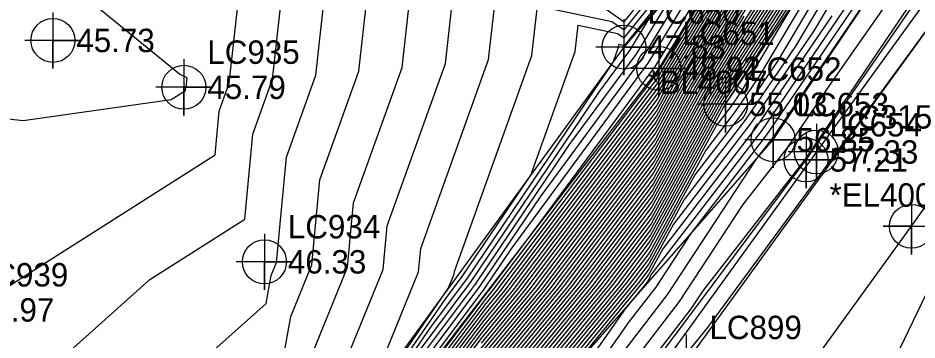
# Model space of a CAD drawing. Extents: x 2188792 to 2191981, y 386090 to 389710.
# Drawn here: x 2190343.8 to 2190439.7, y 388021.5 to 388055.9 of the extents above; entities that cross this region are included whole.
import ezdxf

# ---------------------------------------------------------------- set-up
doc = ezdxf.new("R2010")
doc.units = 0
for name, color, linetype in [('DTM Contours Major', 7, 'Continuous'), ('DTM Contours Minor', 7, 'Continuous'), ('Exist DTM Breakline', 7, 'Continuous'), ('Exist DTM Breakline Cogo Comment', 7, 'Continuous'), ('Exist DTM Breakline Cogo Elevation', 7, 'Continuous'), ('Exist DTM Breakline Cogo Number', 7, 'Continuous'), ('Exist DTM Breakline Cogo Point CELL', 7, 'Continuous'), ('Exist DTM Breakline Underwater', 7, 'Continuous'), ('Exist DTM Breakline Underwater Cogo Comment', 7, 'Continuous'), ('Exist DTM Breakline Underwater Cogo Elevation', 7, 'Continuous'), ('Exist DTM Breakline Underwater Cogo Number', 7, 'Continuous'), ('Exist DTM Breakline Underwater Cogo Point CELL', 7, 'Continuous'), ('Exist DTM Regular Point Underwater CELL', 7, 'Continuous'), ('Exist DTM Regular Point Underwater Cogo Elevation', 7, 'Continuous'), ('Exist DTM Regular Point Underwater Cogo Number', 7, 'Continuous'), ('Exist Roads EOP', 7, 'Continuous'), ('Exist Roads EOP Cogo Elevation', 7, 'Continuous'), ('Exist Roads EOP Cogo Number', 7, 'Continuous'), ('Exist Roads EOP Cogo Point CELL', 7, 'Continuous'), ('Exist Roads EOT', 7, 'Continuous'), ('Exist Roads EOT Cogo Number', 7, 'Continuous'), ('Exist Roads EOT Cogo Point CELL', 7, 'Continuous')]:
    doc.layers.add(name, color=color, linetype=linetype)

msp = doc.modelspace()

# ---------------------------------------------------------------- linework, layer by layer
at = {"layer": 'DTM Contours Major'}
for points in [[(2190339.415, 388025.111), (2190364.837, 388041.269), (2190365.274, 388045.917), (2190366.353, 388048.924), (2190368.652, 388069.623)], [(2190424.126, 388069.969), (2190412.259, 388050.442), (2190412.154, 388050.251), (2190394.401, 388026.747), (2190393.782, 388025.995), (2190381.775, 388010.128)], [(2190420.976, 388067.517), (2190410.954, 388055.558), (2190409.039, 388052.409), (2190405.74, 388047.93), (2190392.123, 388027.74), (2190386.346, 388020.012)], [(2190428.836, 388066.808), (2190420.919, 388054.511), (2190416.925, 388047.938), (2190411.552, 388038.152), (2190403.305, 388027.233), (2190392.332, 388013.885)], [(2190423.324, 388066.104), (2190413.425, 388049.816), (2190412.004, 388047.226), (2190396.627, 388026.868), (2190393.42, 388022.967), (2190383.151, 388009.397)], [(2190429.974, 388065.957), (2190420.117, 388050.646), (2190418.091, 388047.312), (2190411.402, 388035.127), (2190405.531, 388027.355), (2190391.97, 388010.857)], [(2190431.112, 388065.105), (2190419.316, 388046.782), (2190419.257, 388046.686), (2190411.251, 388032.103), (2190407.757, 388027.476), (2190391.607, 388007.83)], [(2190433.786, 388063.078), (2190428.682, 388054.494), (2190421.989, 388044.648), (2190413.727, 388033.862), (2190411.101, 388029.078), (2190409.983, 388027.598), (2190394.521, 388008.788)], [(2190422.523, 388062.24), (2190414.592, 388049.19), (2190411.853, 388044.202), (2190398.853, 388026.99), (2190393.057, 388019.94)], [(2190377.156, 388015.235), (2190382.751, 388029.03), (2190383.191, 388033.702), (2190389.403, 388051.03), (2190390.546, 388061.32)], [(2190438.091, 388059.778), (2190430.508, 388048.937), (2190425.817, 388041.983), (2190421.137, 388035.972), (2190414.331, 388025.599), (2190402.656, 388010.375)], [(2190421.721, 388058.375), (2190415.758, 388048.564), (2190411.703, 388041.177), (2190401.079, 388027.112), (2190392.695, 388016.912)]]:
    msp.add_lwpolyline(points, dxfattribs=at)
at = {"layer": 'DTM Contours Minor'}
for points in [[(2190379.171, 388011.68), (2190389.71, 388027.009), (2190390.332, 388028.543), (2190390.358, 388028.816), (2190398.623, 388051.873), (2190399.213, 388057.181), (2190407.153, 388055.517), (2190408.469, 388054.611), (2190422.32, 388071.735)], [(2190379.51, 388011.472), (2190389.446, 388025.924), (2190391.205, 388028.277), (2190398.501, 388039.095), (2190403.233, 388052.294), (2190403.546, 388055.112), (2190407.761, 388054.228), (2190408.459, 388053.747), (2190422.775, 388071.445)], [(2190423.231, 388071.156), (2190408.45, 388052.884), (2190408.369, 388052.94), (2190407.879, 388053.043), (2190407.843, 388052.715), (2190407.293, 388051.181), (2190391.664, 388028.008), (2190387.896, 388022.968), (2190379.85, 388011.265)], [(2190406.546, 388056.805), (2190408.478, 388055.474), (2190421.865, 388072.024)], [(2190349.015, 388020.037), (2190357.869, 388027.957), (2190368.004, 388034.399), (2190368.858, 388043.474), (2190370.963, 388049.345), (2190373.213, 388069.597)], [(2190422.492, 388068.394), (2190411.757, 388050.742), (2190398.332, 388032.518), (2190393.955, 388026.723), (2190393.855, 388026.6), (2190381.5, 388010.274)], [(2190423.966, 388069.196), (2190412.492, 388050.317), (2190412.124, 388049.646), (2190394.846, 388026.771), (2190393.71, 388025.389), (2190382.05, 388009.982)], [(2190423.805, 388068.423), (2190412.725, 388050.191), (2190412.094, 388049.041), (2190395.291, 388026.796), (2190393.637, 388024.784), (2190382.326, 388009.835)], [(2190359.702, 388015.937), (2190370.277, 388025.397), (2190370.815, 388028.368), (2190371.38, 388029.762), (2190372.441, 388041.031), (2190375.573, 388049.767), (2190377.546, 388067.527)], [(2190423.645, 388067.65), (2190412.959, 388050.066), (2190412.064, 388048.436), (2190395.736, 388026.82), (2190393.565, 388024.178), (2190382.601, 388009.689)], [(2190423.485, 388066.877), (2190413.192, 388049.941), (2190412.034, 388047.831), (2190396.181, 388026.844), (2190393.492, 388023.573), (2190382.876, 388009.543)], [(2190429.291, 388066.468), (2190420.599, 388052.965), (2190417.391, 388047.688), (2190411.492, 388036.942), (2190404.195, 388027.282), (2190392.187, 388012.674)], [(2190429.064, 388066.638), (2190420.759, 388053.738), (2190417.158, 388047.813), (2190411.522, 388037.547), (2190403.75, 388027.257), (2190392.26, 388013.279)], [(2190428.609, 388066.979), (2190421.08, 388055.284), (2190416.691, 388048.063), (2190411.582, 388038.757), (2190402.859, 388027.209), (2190392.405, 388014.49)], [(2190370.795, 388012.2), (2190372.929, 388023.991), (2190375.171, 388029.518), (2190376.024, 388038.588), (2190380.183, 388050.188), (2190381.879, 388065.458)], [(2190430.657, 388065.445), (2190419.636, 388048.328), (2190418.791, 388046.936), (2190411.311, 388033.312), (2190406.866, 388027.428), (2190391.752, 388009.041)], [(2190430.429, 388065.616), (2190419.797, 388049.101), (2190418.558, 388047.062), (2190411.341, 388033.917), (2190406.421, 388027.403), (2190391.825, 388009.646)], [(2190430.201, 388065.786), (2190419.957, 388049.873), (2190418.324, 388047.187), (2190411.372, 388034.522), (2190405.976, 388027.379), (2190391.897, 388010.252)], [(2190429.746, 388066.127), (2190420.278, 388051.419), (2190417.858, 388047.437), (2190411.432, 388035.732), (2190405.085, 388027.33), (2190392.042, 388011.463)], [(2190429.519, 388066.297), (2190420.438, 388052.192), (2190417.624, 388047.562), (2190411.462, 388036.337), (2190404.64, 388027.306), (2190392.115, 388012.068)], [(2190419.607, 388065.185), (2190411.077, 388051.159), (2190396.382, 388031.208), (2190393.499, 388026.934), (2190381.696, 388011.145)], [(2190423.164, 388065.332), (2190413.658, 388049.691), (2190411.973, 388046.621), (2190397.072, 388026.893), (2190393.347, 388022.362), (2190383.426, 388009.251)], [(2190423.004, 388064.559), (2190413.892, 388049.565), (2190411.943, 388046.016), (2190397.517, 388026.917), (2190393.275, 388021.756), (2190383.701, 388009.105)], [(2190431.768, 388064.61), (2190422.876, 388049.655), (2190420.322, 388045.897), (2190417.168, 388041.78), (2190411.191, 388030.893), (2190408.647, 388027.525), (2190391.462, 388006.619)], [(2190430.884, 388065.275), (2190419.476, 388047.555), (2190419.024, 388046.811), (2190411.281, 388032.708), (2190407.312, 388027.452), (2190391.68, 388008.435)], [(2190433.113, 388063.589), (2190426.747, 388052.881), (2190421.433, 388045.065), (2190414.874, 388036.501), (2190411.131, 388029.683), (2190409.538, 388027.574), (2190391.317, 388005.408)], [(2190432.44, 388064.1), (2190424.811, 388051.268), (2190420.877, 388045.481), (2190416.021, 388039.141), (2190411.161, 388030.288), (2190409.092, 388027.549), (2190391.39, 388006.013)], [(2190422.843, 388063.786), (2190414.125, 388049.44), (2190411.913, 388045.411), (2190397.962, 388026.941), (2190393.202, 388021.151)], [(2190375.042, 388019.613), (2190378.961, 388029.274), (2190379.608, 388036.145), (2190384.793, 388050.609), (2190386.213, 388063.389)], [(2190422.683, 388063.013), (2190414.358, 388049.315), (2190411.883, 388044.807), (2190398.407, 388026.966), (2190393.13, 388020.545)], [(2190416.723, 388061.976), (2190410.398, 388051.576), (2190399.501, 388036.782), (2190393.04, 388027.203), (2190383.246, 388014.101)], [(2190316.581, 388047.988), (2190344.364, 388044.942), (2190360.156, 388047.176), (2190361.67, 388048.139), (2190361.691, 388048.36), (2190361.743, 388048.503), (2190361.852, 388049.489), (2190361.056, 388049.88), (2190349.336, 388059.457), (2190321.288, 388061.024)], [(2190422.202, 388060.694), (2190415.058, 388048.939), (2190411.793, 388042.992), (2190399.743, 388027.039), (2190392.912, 388018.729)], [(2190422.362, 388061.467), (2190414.825, 388049.065), (2190411.823, 388043.597), (2190399.298, 388027.014), (2190392.985, 388019.334)], [(2190436.423, 388060.946), (2190424.213, 388042.984), (2190422.597, 388040.874), (2190413.084, 388026.375), (2190405.818, 388016.901)], [(2190445.542, 388061.232), (2190433.125, 388044.244), (2190432.352, 388043.249), (2190417.371, 388022.819), (2190413.809, 388018.457)], [(2190422.042, 388059.921), (2190415.292, 388048.814), (2190411.763, 388042.387), (2190400.188, 388027.063), (2190392.84, 388018.123)], [(2190380.918, 388014.923), (2190386.542, 388028.786), (2190386.774, 388031.259), (2190394.013, 388051.451), (2190394.879, 388059.25)], [(2190413.838, 388058.767), (2190409.718, 388051.992), (2190402.62, 388042.356), (2190392.581, 388027.471), (2190384.796, 388017.056)], [(2190421.881, 388059.148), (2190415.525, 388048.689), (2190411.733, 388041.782), (2190400.633, 388027.087), (2190392.767, 388017.518)], [(2190434.488, 388059.333), (2190423.657, 388043.4), (2190415.578, 388032.853), (2190411.838, 388027.152), (2190408.981, 388023.426), (2190394.582, 388002.854)], [(2190426.697, 388057.723), (2190420.941, 388048.042), (2190419.766, 388046.313), (2190418.315, 388044.419), (2190411.221, 388031.498), (2190408.202, 388027.501), (2190391.535, 388007.224)], [(2190421.4, 388056.83), (2190416.225, 388048.314), (2190411.642, 388039.967), (2190401.969, 388027.16), (2190392.55, 388015.701)], [(2190421.561, 388057.603), (2190415.991, 388048.439), (2190411.673, 388040.572), (2190401.524, 388027.136), (2190392.622, 388016.307)], [(2190432.552, 388057.72), (2190423.101, 388043.816), (2190411.434, 388028.584), (2190411.041, 388027.868), (2190410.873, 388027.646), (2190408.559, 388024.831), (2190393.628, 388003.497)], [(2190438.716, 388057.013), (2190427.769, 388040.788), (2190416.85, 388026.762), (2190415.578, 388024.822), (2190399.493, 388003.849)], [(2190421.24, 388056.057), (2190416.458, 388048.188), (2190411.612, 388039.362), (2190402.414, 388027.185), (2190392.477, 388015.096)], [(2190430.617, 388056.107), (2190422.545, 388044.232), (2190412.581, 388031.223), (2190411.071, 388028.473), (2190410.428, 388027.622), (2190401.54, 388016.81)], [(2190436.528, 388017.755), (2190440.66, 388026.383)]]:
    msp.add_lwpolyline(points, dxfattribs=at)
at = {"layer": 'Exist DTM Breakline'}
msp.add_line((2190419.292, 388046.667), (2190431.464, 388064.841), dxfattribs=at)
for points in [[(2190438.817, 388125.852), (2190433.021, 388101.683), (2190424.192, 388070.286), (2190412.166, 388050.492), (2190381.296, 388010.382)], [(2190391.278, 388005.082), (2190424.352, 388042.88), (2190436.505, 388061.014)], [(2190397.92, 388000.602), (2190427.869, 388040.727), (2190440.009, 388058.285)]]:
    msp.add_lwpolyline(points, dxfattribs=at)
at = {"layer": 'Exist DTM Breakline Cogo Point CELL'}
for points in [[(2190412.166, 388053.492), (2190412.166, 388047.492), (2190412.166, 388050.492), (2190415.166, 388050.492), (2190409.166, 388050.492)], [(2190419.292, 388049.667), (2190419.292, 388043.667), (2190419.292, 388046.667), (2190422.292, 388046.667), (2190416.292, 388046.667)], [(2190424.352, 388045.88), (2190424.352, 388039.88), (2190424.352, 388042.88), (2190427.352, 388042.88), (2190421.352, 388042.88)], [(2190427.869, 388043.727), (2190427.869, 388037.727), (2190427.869, 388040.727), (2190430.869, 388040.727), (2190424.869, 388040.727)]]:
    msp.add_lwpolyline(points, dxfattribs=at)
for centre in [(2190412.166, 388050.492), (2190419.292, 388046.667), (2190424.352, 388042.88), (2190427.869, 388040.727)]:
    msp.add_circle(centre, 2.344, dxfattribs=at)
at = {"layer": 'Exist DTM Breakline Underwater'}
msp.add_lwpolyline([(2190435.939, 388126.253), (2190430.269, 388102.011), (2190423.774, 388070.81), (2190408.449, 388052.77), (2190378.747, 388011.938)], dxfattribs=at)
at = {"layer": 'Exist DTM Breakline Underwater Cogo Point CELL'}
msp.add_lwpolyline([(2190408.449, 388055.77), (2190408.449, 388049.77), (2190408.449, 388052.77), (2190411.449, 388052.77), (2190405.449, 388052.77)], dxfattribs=at)
msp.add_circle((2190408.449, 388052.77), 2.344, dxfattribs=at)
at = {"layer": 'Exist DTM Regular Point Underwater CELL'}
for points in [[(2190347.543, 388056.481), (2190347.543, 388050.481), (2190347.543, 388053.481), (2190350.543, 388053.481), (2190344.543, 388053.481)], [(2190361.512, 388051.482), (2190361.512, 388045.482), (2190361.512, 388048.482), (2190364.512, 388048.482), (2190358.512, 388048.482)], [(2190370.103, 388032.844), (2190370.103, 388026.844), (2190370.103, 388029.844), (2190373.103, 388029.844), (2190367.103, 388029.844)]]:
    msp.add_lwpolyline(points, dxfattribs=at)
for centre in [(2190347.543, 388053.481), (2190361.512, 388048.482), (2190370.103, 388029.844)]:
    msp.add_circle(centre, 2.344, dxfattribs=at)
at = {"layer": 'Exist Roads EOP'}
msp.add_lwpolyline([(2191117.249, 388879.058), (2191079.828, 388842.231), (2191041.78, 388804.717), (2191005.521, 388768.388), (2190968.813, 388731.779), (2190932.611, 388694.747), (2190897.463, 388657.367), (2190862.115, 388618.542), (2190828.092, 388579.337), (2190795.886, 388540.624), (2190765.721, 388503.072), (2190733.106, 388461.208), (2190701.312, 388418.791), (2190672.539, 388379.484), (2190643.174, 388339.162), (2190612.645, 388296.995), (2190582.398, 388254.562), (2190551.22, 388211.33), (2190519.268, 388166.971), (2190488.249, 388123.952), (2190458.501, 388082.405), (2190428.971, 388041.571), (2190398.227, 387998.986)], dxfattribs=at)
at = {"layer": 'Exist Roads EOP Cogo Point CELL'}
msp.add_lwpolyline([(2190428.971, 388044.571), (2190428.971, 388038.571), (2190428.971, 388041.571), (2190431.971, 388041.571), (2190425.971, 388041.571)], dxfattribs=at)
msp.add_circle((2190428.971, 388041.571), 2.344, dxfattribs=at)
at = {"layer": 'Exist Roads EOT'}
for points in [[(2190408.016, 387990.619), (2190439.107, 388033.638), (2190467.847, 388074.164), (2190498.203, 388115.837), (2190529, 388158.896), (2190561.283, 388203.581), (2190592.611, 388247.356), (2190622.811, 388289.51), (2190652.954, 388330.977), (2190681.755, 388370.469), (2190711.272, 388410.904), (2190743.801, 388454.121), (2190774.93, 388494.241), (2190804.861, 388531.697), (2190837.827, 388571.618), (2190870.748, 388609.702), (2190906.526, 388649.037), (2190941.177, 388685.637), (2190977.299, 388722.46), (2191013.038, 388758.347), (2191050.74, 388795.921), (2191087.875, 388832.598), (2191125.862, 388870.149)], [(2190415.064, 388019.09), (2190445.56, 388061.245), (2190473.487, 388100.115), (2190503.229, 388141.605), (2190533.333, 388183.744), (2190563.731, 388225.945), (2190594.017, 388268.083), (2190624.176, 388310.153), (2190656.565, 388354.896), (2190687.512, 388397.436), (2190719.557, 388440.71), (2190751.07, 388481.79), (2190777.618, 388515.751), (2190809.207, 388554.646), (2190841.125, 388592.518), (2190874.304, 388630.266), (2190909.444, 388668.428), (2190945.996, 388706.518), (2190984.282, 388745.174), (2191021.668, 388782.38), (2191059.687, 388820.174), (2191097.04, 388857.128), (2191110.466, 388870.43)]]:
    msp.add_lwpolyline(points, dxfattribs=at)
at = {"layer": 'Exist Roads EOT Cogo Point CELL'}
for points in [[(2190439.107, 388036.638), (2190439.107, 388030.638), (2190439.107, 388033.638), (2190436.107, 388033.638), (2190442.107, 388033.638)], [(2190415.064, 388022.09), (2190415.064, 388016.09), (2190415.064, 388019.09), (2190412.064, 388019.09), (2190418.064, 388019.09)]]:
    msp.add_lwpolyline(points, dxfattribs=at)
msp.add_circle((2190439.107, 388033.638), 2.344, dxfattribs=at)

# ---------------------------------------------------------------- texts
at = {"layer": 'Exist DTM Breakline Cogo Comment'}
msp.add_text('*EL4005', height=2.5, dxfattribs=at).set_placement((2190430.369, 388035.727))
at = {"layer": 'Exist DTM Breakline Cogo Elevation'}
for s, p in [('48.92', (2190414.666, 388049.242)), ('55.03', (2190421.792, 388045.417)), ('56.85', (2190426.852, 388041.63)), ('57.21', (2190430.369, 388039.477))]:
    msp.add_text(s, height=2.5, dxfattribs=at).set_placement(p)
at = {"layer": 'Exist DTM Breakline Cogo Number'}
for s, p in [('LC651', (2190414.666, 388052.992)), ('LC652', (2190421.792, 388049.167)), ('LC653', (2190426.852, 388045.38)), ('LC654', (2190430.369, 388043.227))]:
    msp.add_text(s, height=2.5, dxfattribs=at).set_placement(p)
at = {"layer": 'Exist DTM Breakline Underwater Cogo Comment'}
msp.add_text('*BL4007', height=2.5, dxfattribs=at).set_placement((2190410.949, 388047.77))
at = {"layer": 'Exist DTM Breakline Underwater Cogo Elevation'}
msp.add_text('47.83', height=2.5, dxfattribs=at).set_placement((2190410.949, 388051.52))
at = {"layer": 'Exist DTM Breakline Underwater Cogo Number'}
msp.add_text('LC650', height=2.5, dxfattribs=at).set_placement((2190410.949, 388055.27))
at = {"layer": 'Exist DTM Regular Point Underwater Cogo Elevation'}
for s, p in [('45.73', (2190350.043, 388052.231)), ('45.79', (2190364.012, 388047.232)), ('46.33', (2190372.603, 388028.594)), ('45.97', (2190339.332, 388023.462))]:
    msp.add_text(s, height=2.5, dxfattribs=at).set_placement(p)
at = {"layer": 'Exist DTM Regular Point Underwater Cogo Number'}
for s, p in [('LC935', (2190364.012, 388050.982)), ('LC934', (2190372.603, 388032.344)), ('LC939', (2190339.332, 388027.212))]:
    msp.add_text(s, height=2.5, dxfattribs=at).set_placement(p)
at = {"layer": 'Exist Roads EOP Cogo Elevation'}
msp.add_text('57.33', height=2.5, dxfattribs=at).set_placement((2190431.471, 388040.321))
at = {"layer": 'Exist Roads EOP Cogo Number'}
msp.add_text('LC315', height=2.5, dxfattribs=at).set_placement((2190431.471, 388044.071))
at = {"layer": 'Exist Roads EOT Cogo Number'}
msp.add_text('LC899', height=2.5, dxfattribs=at).set_placement((2190417.564, 388021.59))

doc.saveas('drawing.dxf')
